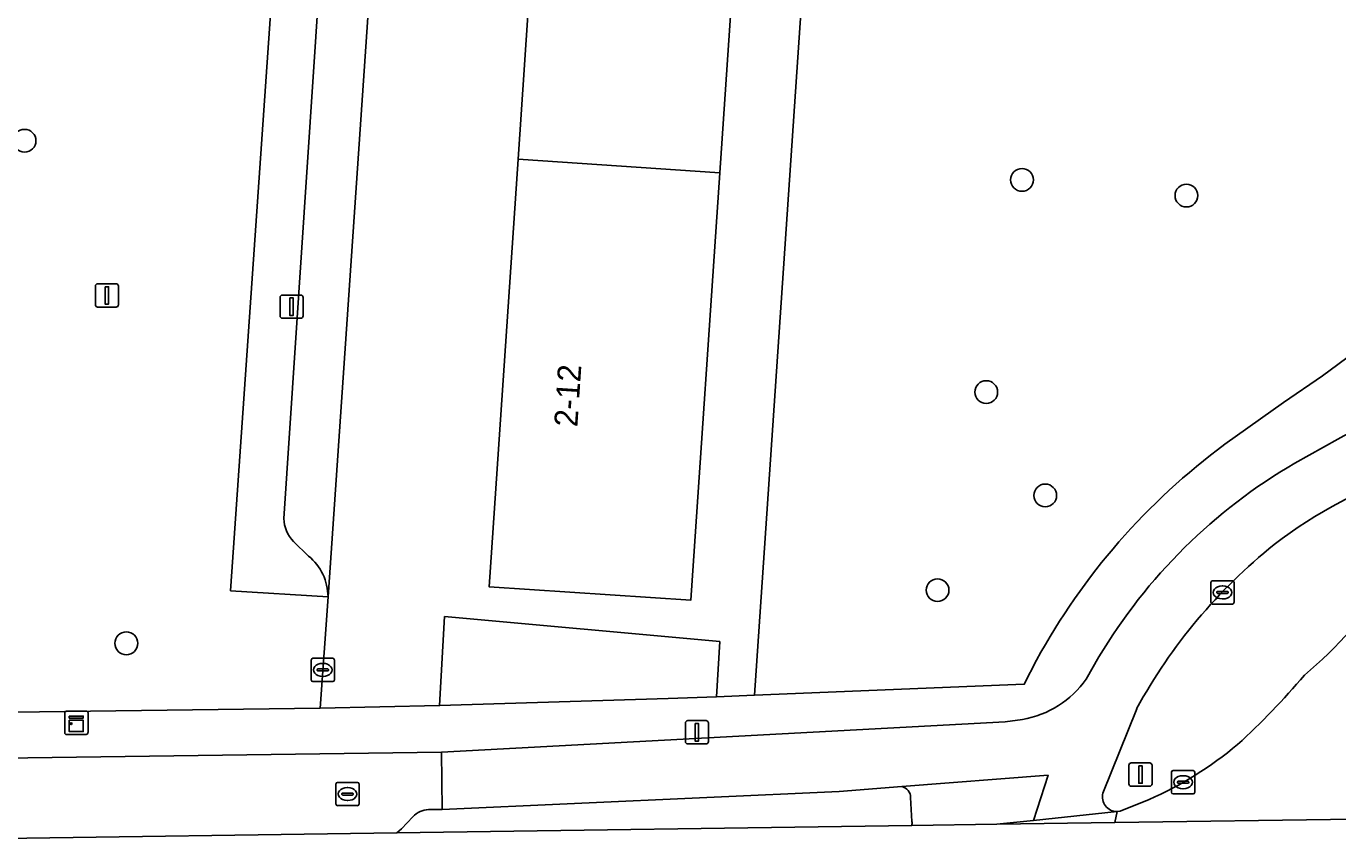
# Model space of a CAD drawing. Extents: x 161848 to 162726, y 385382 to 386521.
# Drawn here: x 162445.2 to 162501.6, y 385388.9 to 385423.8 of the extents above; entities that cross this region are included whole.
import ezdxf

# ---------------------------------------------------------------- set-up
doc = ezdxf.new("R2010")
doc.units = 0
for name, color, linetype in [('IMGEO_Berm_groen', 7, 'Continuous'), ('IMGEO_Boom', 7, 'Continuous'), ('IMGEO_Fietspad_gesloten', 7, 'Continuous'), ('IMGEO_Groenvoorziening', 7, 'Continuous'), ('IMGEO_Haag', 7, 'Continuous'), ('IMGEO_Kast', 7, 'Continuous'), ('IMGEO_Kolk', 7, 'Continuous'), ('IMGEO_Lichtmast', 7, 'Continuous'), ('IMGEO_Pand', 7, 'Continuous'), ('IMGEO_Pand_nummerreeks', 7, 'Continuous'), ('IMGEO_Parkeervlak_open', 7, 'Continuous'), ('IMGEO_Rijbaan_lokaal_gesloten', 7, 'Continuous'), ('IMGEO_Rijbaan_lokaal_open', 7, 'Continuous'), ('IMGEO_Rioolput', 7, 'Continuous'), ('IMGEO_Verkeersbordpaal', 7, 'Continuous'), ('IMGEO_Voetpad_open', 7, 'Continuous')]:
    doc.layers.add(name, color=color, linetype=linetype)

msp = doc.modelspace()

# ---------------------------------------------------------------- linework, layer by layer
at = {"layer": 'IMGEO_Berm_groen'}
for points in [[(162492.921, 385394.504), (162491.469, 385390.87)], [(162482.827, 385391.155), (162480.143, 385390.946), (162463.077, 385390.172), (162462.499, 385390.167)], [(162483.265, 385389.652), (162483.209, 385390.685)], [(162492.078, 385390.082), (162492.208, 385390.096), (162493.452, 385390.598)], [(162461.823, 385389.86), (162461.326, 385389.342), (162461.138, 385389.167)], [(162461.138, 385389.167), (162483.259, 385389.482)]]:
    msp.add_lwpolyline(points, dxfattribs=at)
for centre, radius, start, end in [((162511.274, 385385.372), 20.419, 108.4238, 127.5603), ((162513.557, 385383.226), 23.517, 128.782, 151.3421), ((162486.954, 385411.436), 20.339, 310.3893, 326.0272), ((162474.091, 385418.193), 34.252, 312.5635, 319.492), ((162486.992, 385405.228), 15.993, 293.8245, 309.9397), ((162482.735, 385390.69), 0.474, 359.3507, 78.8554), ((162492.077, 385390.711), 0.629, 165.3339, 270.0628), ((162462.549, 385389.159), 1.01, 92.8532, 135.9964), ((162482.814, 385389.583), 0.456, 347.2384, 8.7189)]:
    msp.add_arc(centre, radius, start, end, dxfattribs=at)
at = {"layer": 'IMGEO_Boom'}
for centre in [(162445.138, 385418.921), (162487.995, 385417.238), (162495.059, 385416.562), (162486.459, 385408.115), (162488.994, 385403.672), (162484.364, 385399.6), (162449.508, 385397.316)]:
    msp.add_circle(centre, 0.489, dxfattribs=at)
at = {"layer": 'IMGEO_Fietspad_gesloten'}
for points in [[(162501.562, 385406.089), (162499.711, 385405.057)], [(162491.298, 385396.728), (162490.753, 385395.774)], [(162491.469, 385390.87), (162492.921, 385394.504)], [(162488.016, 385394.046), (162487.274, 385393.94), (162463.051, 385392.639), (162463.077, 385390.172), (162480.143, 385390.946), (162482.827, 385391.155), (162489.118, 385391.644), (162488.494, 385389.703), (162492.078, 385390.082)]]:
    msp.add_lwpolyline(points, dxfattribs=at)
for centre, radius, start, end in [((162509.443, 385392.266), 15.912, 102.1195, 119.6881), ((162511.638, 385384.597), 23.683, 120.2384, 149.1866), ((162511.274, 385385.372), 20.419, 108.4238, 127.5603), ((162513.557, 385383.226), 23.517, 128.782, 151.3421), ((162487.306, 385398.203), 4.217, 279.6975, 324.8349), ((162492.077, 385390.711), 0.629, 165.3339, 270.0628)]:
    msp.add_arc(centre, radius, start, end, dxfattribs=at)
at = {"layer": 'IMGEO_Groenvoorziening'}
for points in [[(162545.914, 385523.54), (162543.337, 385523.731), (162511.005, 385526.131), (162512.576, 385525.273), (162511.727, 385523.716), (162517.465, 385520.441), (162510.579, 385508.238), (162498.496, 385515.202), (162504.878, 385526.574), (162500, 385526.911), (162485.517, 385527.913), (162483.623, 385500), (162482.431, 385482.424), (162476.506, 385395.087), (162488.091, 385395.556), (162488.621, 385396.589)], [(162442.468, 385394.33), (162457.836, 385394.534), (162458.175, 385399.31), (162453.986, 385399.573), (162458.022, 385457.834), (162445.688, 385458.726), (162443.737, 385429.387), (162442.256, 385407.756), (162441.458, 385395.367)], [(162460.439, 385456.885), (162461.314, 385457.562), (162458.022, 385457.834), (162453.986, 385399.573), (162458.175, 385399.31)], [(162456.28, 385402.682), (162459.779, 385455.55)], [(162496.711, 385405.87), (162499.226, 385407.668), (162500.902, 385408.818), (162504.376, 385411.379)], [(162457.339, 385401.067), (162456.691, 385401.695)]]:
    msp.add_lwpolyline(points, dxfattribs=at)
msp.add_lwpolyline([(162472.791, 385394.936), (162474.868, 385395.02), (162475.007, 385397.387), (162463.18, 385398.467), (162462.968, 385394.635)], close=True, dxfattribs=at)
for centre, radius, start, end in [((162513.548, 385383.027), 28.377, 126.3932, 151.4512), ((162457.758, 385402.718), 1.479, 181.4134, 223.8016), ((162455.877, 385399.294), 2.298, 0.3953, 50.4959)]:
    msp.add_arc(centre, radius, start, end, dxfattribs=at)
at = {"layer": 'IMGEO_Haag'}
msp.add_lwpolyline([(162472.791, 385394.936), (162474.868, 385395.02), (162475.007, 385397.387), (162463.18, 385398.467), (162462.968, 385394.635)], close=True, dxfattribs=at)
at = {"layer": 'IMGEO_Kast'}
for p, q in [((162446.862, 385393.471), (162446.862, 385394.312)), ((162446.862, 385394.312), (162446.862, 385393.471)), ((162446.937, 385394.396), (162447.778, 385394.396)), ((162447.778, 385394.396), (162446.937, 385394.396)), ((162447.862, 385394.321), (162447.862, 385393.48)), ((162447.862, 385393.48), (162447.862, 385394.321)), ((162447.787, 385393.396), (162446.946, 385393.396)), ((162446.946, 385393.396), (162447.787, 385393.396))]:
    msp.add_line(p, q, dxfattribs=at)
for points in [[(162447.057, 385394.186), (162447.657, 385394.186), (162447.657, 385394.101), (162447.057, 385394.101), (162447.057, 385394.186)], [(162447.057, 385394.011), (162447.657, 385394.011), (162447.657, 385393.522), (162447.057, 385393.522), (162447.057, 385394.011)]]:
    msp.add_lwpolyline(points, dxfattribs=at)
msp.add_circle((162447.141, 385393.86), 0.0377, dxfattribs=at)
for centre, start, end in [((162446.94, 385394.318), 92.4484, 184.2845), ((162446.94, 385394.318), 92.4484, 184.2845), ((162447.784, 385394.318), 2.4484, 94.2845), ((162447.784, 385394.318), 2.4484, 94.2845), ((162446.94, 385393.474), 182.4484, 274.2845), ((162446.94, 385393.474), 182.4484, 274.2845), ((162447.784, 385393.474), 272.4484, 4.2845), ((162447.784, 385393.474), 272.4484, 4.2845)]:
    msp.add_arc(centre, 0.0779, start, end, dxfattribs=at)
at = {"layer": 'IMGEO_Kolk'}
for p, q in [((162496.107, 385399.078), (162496.107, 385399.93)), ((162496.182, 385400.004), (162497.034, 385400.004)), ((162496.595, 385399.784), (162496.62, 385399.784)), ((162497.108, 385399.93), (162497.108, 385399.078)), ((162496.366, 385399.498), (162496.366, 385399.51)), ((162496.804, 385399.461), (162496.406, 385399.461)), ((162496.409, 385399.547), (162496.807, 385399.547)), ((162496.618, 385399.224), (162496.593, 385399.224)), ((162496.85, 385399.51), (162496.85, 385399.498)), ((162497.034, 385399.004), (162496.182, 385399.004)), ((162457.451, 385395.745), (162457.451, 385396.597)), ((162457.526, 385396.671), (162458.378, 385396.671)), ((162457.939, 385396.451), (162457.964, 385396.451)), ((162458.452, 385396.597), (162458.452, 385395.745)), ((162457.71, 385396.165), (162457.71, 385396.177)), ((162458.148, 385396.128), (162457.75, 385396.128)), ((162457.753, 385396.214), (162458.151, 385396.214)), ((162457.962, 385395.891), (162457.937, 385395.891)), ((162458.194, 385396.177), (162458.194, 385396.165)), ((162458.378, 385395.671), (162457.526, 385395.671)), ((162494.49, 385391.843), (162495.342, 385391.843)), ((162494.415, 385390.917), (162494.415, 385391.769)), ((162494.674, 385391.337), (162494.674, 385391.349)), ((162495.112, 385391.3), (162494.714, 385391.3)), ((162494.717, 385391.386), (162495.115, 385391.386)), ((162494.903, 385391.623), (162494.928, 385391.623)), ((162495.158, 385391.349), (162495.158, 385391.337)), ((162495.416, 385391.769), (162495.416, 385390.917)), ((162495.342, 385390.843), (162494.49, 385390.843)), ((162494.926, 385391.063), (162494.901, 385391.063))]:
    msp.add_line(p, q, dxfattribs=at)
for points in [[(162496.107, 385399.078), (162496.107, 385399.93)], [(162496.182, 385400.004), (162497.034, 385400.004)], [(162497.108, 385399.93), (162497.108, 385399.078)], [(162497.034, 385399.004), (162496.182, 385399.004)], [(162457.451, 385395.745), (162457.451, 385396.597)], [(162457.526, 385396.671), (162458.378, 385396.671)], [(162458.452, 385396.597), (162458.452, 385395.745)], [(162458.378, 385395.671), (162457.526, 385395.671)], [(162494.49, 385391.843), (162495.342, 385391.843)], [(162494.415, 385390.917), (162494.415, 385391.769)], [(162495.416, 385391.769), (162495.416, 385390.917)], [(162495.342, 385390.843), (162494.49, 385390.843)]]:
    msp.add_lwpolyline(points, dxfattribs=at)
for centre, radius, start, end in [((162496.184, 385399.928), 0.0765, 91.552, 178.448), ((162496.184, 385399.928), 0.0765, 91.552, 178.448), ((162497.032, 385399.928), 0.0765, 1.552, 88.448), ((162497.032, 385399.928), 0.0765, 1.552, 88.448), ((162496.406, 385399.507), 0.0403, 85.8775, 175.7526), ((162496.403, 385399.497), 0.0366, 178.938, 274.7102), ((162496.807, 385399.504), 0.043, 264.8664, 352.4533), ((162496.811, 385399.509), 0.0386, 1.7309, 96.639), ((162496.184, 385399.08), 0.0765, 181.552, 268.448), ((162496.184, 385399.08), 0.0765, 181.552, 268.448), ((162497.032, 385399.08), 0.0765, 271.552, 358.448), ((162497.032, 385399.08), 0.0765, 271.552, 358.448), ((162457.528, 385396.595), 0.0765, 91.552, 178.448), ((162457.528, 385396.595), 0.0765, 91.552, 178.448), ((162458.376, 385396.595), 0.0765, 1.552, 88.448), ((162458.376, 385396.595), 0.0765, 1.552, 88.448), ((162457.75, 385396.174), 0.0403, 85.8775, 175.7526), ((162457.747, 385396.164), 0.0366, 178.938, 274.7102), ((162458.151, 385396.171), 0.043, 264.8664, 352.4533), ((162458.155, 385396.176), 0.0386, 1.7309, 96.639), ((162457.528, 385395.747), 0.0765, 181.552, 268.448), ((162457.528, 385395.747), 0.0765, 181.552, 268.448), ((162458.376, 385395.747), 0.0765, 271.552, 358.448), ((162458.376, 385395.747), 0.0765, 271.552, 358.448), ((162494.492, 385391.767), 0.0765, 91.552, 178.448), ((162494.492, 385391.767), 0.0765, 91.552, 178.448), ((162495.34, 385391.767), 0.0765, 1.552, 88.448), ((162495.34, 385391.767), 0.0765, 1.552, 88.448), ((162494.714, 385391.346), 0.0403, 85.8775, 175.7526), ((162494.711, 385391.336), 0.0366, 178.938, 274.7102), ((162495.115, 385391.343), 0.043, 264.8664, 352.4533), ((162495.119, 385391.348), 0.0386, 1.7309, 96.639), ((162494.492, 385390.919), 0.0765, 181.552, 268.448), ((162494.492, 385390.919), 0.0765, 181.552, 268.448), ((162495.34, 385390.919), 0.0765, 271.552, 358.448), ((162495.34, 385390.919), 0.0765, 271.552, 358.448)]:
    msp.add_arc(centre, radius, start, end, dxfattribs=at)
for centre, major_axis, ratio, start_param, end_param in [((162496.594, 385399.504), (-0.387, 0.002), 0.722429, 4.712389, 7.853982), ((162496.619, 385399.504), (-0.39, 0.002), 0.717154, 1.570796, 4.712389), ((162457.938, 385396.171), (-0.387, 0.002), 0.722429, 4.712389, 7.853982), ((162457.963, 385396.171), (-0.39, 0.002), 0.717154, 1.570796, 4.712389), ((162494.902, 385391.343), (-0.387, 0.002), 0.722429, 4.712389, 7.853982), ((162494.927, 385391.343), (-0.39, 0.002), 0.717154, 1.570796, 4.712389)]:
    msp.add_ellipse(centre, major_axis=major_axis, ratio=ratio, start_param=start_param, end_param=end_param, dxfattribs=at)
at = {"layer": 'IMGEO_Lichtmast'}
for p, q in [((162456.112, 385411.386), (162456.112, 385412.186)), ((162456.112, 385412.186), (162456.112, 385411.386)), ((162456.212, 385412.286), (162457.002, 385412.286)), ((162457.002, 385412.286), (162456.212, 385412.286)), ((162457.102, 385412.186), (162457.102, 385411.386)), ((162457.102, 385411.386), (162457.102, 385412.186)), ((162457.002, 385411.286), (162456.212, 385411.286)), ((162456.212, 385411.286), (162457.002, 385411.286)), ((162473.53, 385393.09), (162473.53, 385393.89)), ((162473.53, 385393.89), (162473.53, 385393.09)), ((162473.63, 385393.99), (162474.42, 385393.99)), ((162474.42, 385393.99), (162473.63, 385393.99)), ((162474.52, 385393.89), (162474.52, 385393.09)), ((162474.52, 385393.09), (162474.52, 385393.89)), ((162474.42, 385392.99), (162473.63, 385392.99)), ((162473.63, 385392.99), (162474.42, 385392.99))]:
    msp.add_line(p, q, dxfattribs=at)
for points in [[(162456.532, 385412.161), (162456.682, 385412.161), (162456.682, 385411.411), (162456.532, 385411.411), (162456.532, 385412.161)], [(162473.95, 385393.865), (162474.1, 385393.865), (162474.1, 385393.115), (162473.95, 385393.115), (162473.95, 385393.865)]]:
    msp.add_lwpolyline(points, dxfattribs=at)
for centre, start, end in [((162456.212, 385412.186), 90, 180), ((162456.212, 385412.186), 90, 180), ((162457.002, 385412.186), 0, 90), ((162457.002, 385412.186), 360, 90), ((162456.212, 385411.386), 180, 270), ((162456.212, 385411.386), 180, 270), ((162457.002, 385411.386), 270, 0), ((162457.002, 385411.386), 270, 0), ((162473.63, 385393.89), 90, 180), ((162473.63, 385393.89), 90, 180), ((162474.42, 385393.89), 0, 90), ((162474.42, 385393.89), 360, 90), ((162473.63, 385393.09), 180, 270), ((162473.63, 385393.09), 180, 270), ((162474.42, 385393.09), 270, 0), ((162474.42, 385393.09), 270, 0)]:
    msp.add_arc(centre, 0.1, start, end, dxfattribs=at)
at = {"layer": 'IMGEO_Pand'}
for points in [[(162476.261, 385435.909), (162467.582, 385436.499), (162466.344, 385418.126), (162475.011, 385417.536)], [(162475.011, 385417.536), (162466.344, 385418.126), (162465.106, 385399.742), (162473.762, 385399.163)]]:
    msp.add_lwpolyline(points, close=True, dxfattribs=at)
at = {"layer": 'IMGEO_Parkeervlak_open'}
for points in [[(162458.175, 385399.31), (162462.235, 385458.558)], [(162459.779, 385455.55), (162456.28, 385402.682)], [(162456.691, 385401.695), (162457.339, 385401.067)]]:
    msp.add_lwpolyline(points, dxfattribs=at)
for centre, radius, start, end in [((162457.758, 385402.718), 1.479, 181.4134, 223.8016), ((162455.877, 385399.294), 2.298, 0.3953, 50.4959)]:
    msp.add_arc(centre, radius, start, end, dxfattribs=at)
at = {"layer": 'IMGEO_Rijbaan_lokaal_gesloten'}
for points in [[(162493.452, 385390.598), (162492.208, 385390.096), (162492.078, 385390.082), (162491.978, 385389.606), (162502.288, 385389.753)], [(162491.978, 385389.606), (162492.078, 385390.082), (162488.494, 385389.703), (162486.912, 385389.534), (162486.911, 385389.534), (162491.978, 385389.606)]]:
    msp.add_lwpolyline(points, dxfattribs=at)
for centre, radius, start, end in [((162486.954, 385411.436), 20.339, 310.3893, 326.0272), ((162474.091, 385418.193), 34.252, 312.5635, 319.492), ((162486.992, 385405.228), 15.993, 293.8245, 309.9397)]:
    msp.add_arc(centre, radius, start, end, dxfattribs=at)
at = {"layer": 'IMGEO_Rijbaan_lokaal_open'}
msp.add_lwpolyline([(162470.057, 385473.247), (162471.295, 385491.621), (162471.859, 385500), (162472.532, 385509.995), (162473.772, 385528.397), (162472.999, 385528.451), (162472.095, 385528.514), (162472.117, 385528.841), (162483.182, 385528.074), (162483.158, 385527.73), (162482.508, 385527.775), (162481.258, 385509.402), (162480.619, 385500), (162480.009, 385491.029), (162478.76, 385472.656), (162477.51, 385454.282), (162476.261, 385435.909), (162475.011, 385417.536), (162473.762, 385399.163), (162465.106, 385399.742), (162466.344, 385418.126), (162467.582, 385436.499), (162468.819, 385454.873)], close=True, dxfattribs=at)
for points in [[(162462.37, 385460.301), (162462.277, 385459.102), (162462.235, 385458.558), (162458.175, 385399.31), (162457.836, 385394.534), (162462.968, 385394.635), (162463.18, 385398.467), (162475.007, 385397.387), (162474.868, 385395.02), (162476.506, 385395.087), (162482.431, 385482.424)], [(162462.499, 385390.167), (162463.077, 385390.172), (162463.051, 385392.639), (162443.177, 385392.367), (162443.225, 385388.912)], [(162443.225, 385388.912), (162461.138, 385389.167), (162461.326, 385389.342), (162461.823, 385389.86)]]:
    msp.add_lwpolyline(points, dxfattribs=at)
msp.add_arc((162462.549, 385389.159), 1.01, 92.8532, 135.9964, dxfattribs=at)
at = {"layer": 'IMGEO_Rioolput'}
for p, q in [((162458.587, 385391.336), (162459.439, 385391.336)), ((162458.512, 385390.41), (162458.512, 385391.262)), ((162458.771, 385390.83), (162458.771, 385390.842)), ((162459.209, 385390.793), (162458.811, 385390.793)), ((162458.814, 385390.879), (162459.212, 385390.879)), ((162459, 385391.116), (162459.025, 385391.116)), ((162459.255, 385390.842), (162459.255, 385390.83)), ((162459.513, 385391.262), (162459.513, 385390.41)), ((162459.439, 385390.336), (162458.587, 385390.336)), ((162459.023, 385390.556), (162458.998, 385390.556))]:
    msp.add_line(p, q, dxfattribs=at)
for points in [[(162458.587, 385391.336), (162459.439, 385391.336)], [(162458.512, 385390.41), (162458.512, 385391.262)], [(162459.513, 385391.262), (162459.513, 385390.41)], [(162459.439, 385390.336), (162458.587, 385390.336)]]:
    msp.add_lwpolyline(points, dxfattribs=at)
for centre, radius, start, end in [((162458.589, 385391.26), 0.0765, 91.552, 178.448), ((162458.589, 385391.26), 0.0765, 91.552, 178.448), ((162459.437, 385391.26), 0.0765, 1.552, 88.448), ((162459.437, 385391.26), 0.0765, 1.552, 88.448), ((162458.811, 385390.839), 0.0403, 85.8775, 175.7526), ((162458.808, 385390.829), 0.0366, 178.938, 274.7102), ((162459.212, 385390.836), 0.043, 264.8664, 352.4533), ((162459.216, 385390.841), 0.0386, 1.7309, 96.639), ((162458.589, 385390.412), 0.0765, 181.552, 268.448), ((162458.589, 385390.412), 0.0765, 181.552, 268.448), ((162459.437, 385390.412), 0.0765, 271.552, 358.448), ((162459.437, 385390.412), 0.0765, 271.552, 358.448)]:
    msp.add_arc(centre, radius, start, end, dxfattribs=at)
for centre, major_axis, ratio, start_param, end_param in [((162458.999, 385390.836), (-0.387, 0.002), 0.722429, 4.712389, 7.853982), ((162459.024, 385390.836), (-0.39, 0.002), 0.717154, 1.570796, 4.712389)]:
    msp.add_ellipse(centre, major_axis=major_axis, ratio=ratio, start_param=start_param, end_param=end_param, dxfattribs=at)
at = {"layer": 'IMGEO_Verkeersbordpaal'}
for p, q in [((162448.277, 385412.771), (162449.067, 385412.771)), ((162449.067, 385412.771), (162448.277, 385412.771)), ((162448.177, 385411.871), (162448.177, 385412.671)), ((162448.177, 385412.671), (162448.177, 385411.871)), ((162449.167, 385412.671), (162449.167, 385411.871)), ((162449.167, 385411.871), (162449.167, 385412.671)), ((162449.067, 385411.771), (162448.277, 385411.771)), ((162448.277, 385411.771), (162449.067, 385411.771)), ((162492.59, 385391.273), (162492.59, 385392.073)), ((162492.59, 385392.073), (162492.59, 385391.273)), ((162492.69, 385392.173), (162493.48, 385392.173)), ((162493.48, 385392.173), (162492.69, 385392.173)), ((162493.58, 385392.073), (162493.58, 385391.273)), ((162493.58, 385391.273), (162493.58, 385392.073)), ((162493.48, 385391.173), (162492.69, 385391.173)), ((162492.69, 385391.173), (162493.48, 385391.173))]:
    msp.add_line(p, q, dxfattribs=at)
for points in [[(162448.597, 385412.646), (162448.747, 385412.646), (162448.747, 385411.896), (162448.597, 385411.896), (162448.597, 385412.646)], [(162493.01, 385392.048), (162493.16, 385392.048), (162493.16, 385391.298), (162493.01, 385391.298), (162493.01, 385392.048)]]:
    msp.add_lwpolyline(points, dxfattribs=at)
for centre, start, end in [((162448.277, 385412.671), 90, 180), ((162448.277, 385412.671), 90, 180), ((162449.067, 385412.671), 0, 90), ((162449.067, 385412.671), 360, 90), ((162448.277, 385411.871), 180, 270), ((162448.277, 385411.871), 180, 270), ((162449.067, 385411.871), 270, 0), ((162449.067, 385411.871), 270, 0), ((162492.69, 385392.073), 90, 180), ((162492.69, 385392.073), 90, 180), ((162493.48, 385392.073), 0, 90), ((162493.48, 385392.073), 360, 90), ((162492.69, 385391.273), 180, 270), ((162492.69, 385391.273), 180, 270), ((162493.48, 385391.273), 270, 0), ((162493.48, 385391.273), 270, 0)]:
    msp.add_arc(centre, 0.1, start, end, dxfattribs=at)
at = {"layer": 'IMGEO_Voetpad_open'}
for points in [[(162504.376, 385411.379), (162500.902, 385408.818), (162499.226, 385407.668), (162496.711, 385405.87)], [(162499.711, 385405.057), (162501.562, 385406.089)], [(162488.621, 385396.589), (162488.091, 385395.556), (162476.506, 385395.087), (162474.868, 385395.02), (162472.791, 385394.936), (162462.968, 385394.635), (162457.836, 385394.534), (162442.468, 385394.33)], [(162490.753, 385395.774), (162491.298, 385396.728)], [(162441.36, 385392.372), (162443.177, 385392.367), (162463.051, 385392.639), (162487.274, 385393.94), (162488.016, 385394.046)], [(162483.259, 385389.482), (162486.911, 385389.534), (162486.912, 385389.534), (162488.494, 385389.703), (162489.118, 385391.644), (162482.827, 385391.155)], [(162483.209, 385390.685), (162483.265, 385389.652)]]:
    msp.add_lwpolyline(points, dxfattribs=at)
for centre, radius, start, end in [((162509.443, 385392.266), 15.912, 102.1195, 119.6881), ((162513.548, 385383.027), 28.377, 126.3932, 151.4512), ((162511.638, 385384.597), 23.683, 120.2384, 149.1866), ((162487.306, 385398.203), 4.217, 279.6975, 324.8349), ((162482.735, 385390.69), 0.474, 359.3507, 78.8554), ((162482.814, 385389.583), 0.456, 347.2384, 8.7189)]:
    msp.add_arc(centre, radius, start, end, dxfattribs=at)

# ---------------------------------------------------------------- texts
at = {"layer": 'IMGEO_Pand_nummerreeks'}
msp.add_text('2-12', height=1, rotation=86.231, dxfattribs=at).set_placement((162468.887, 385406.595))

doc.saveas('drawing.dxf')
